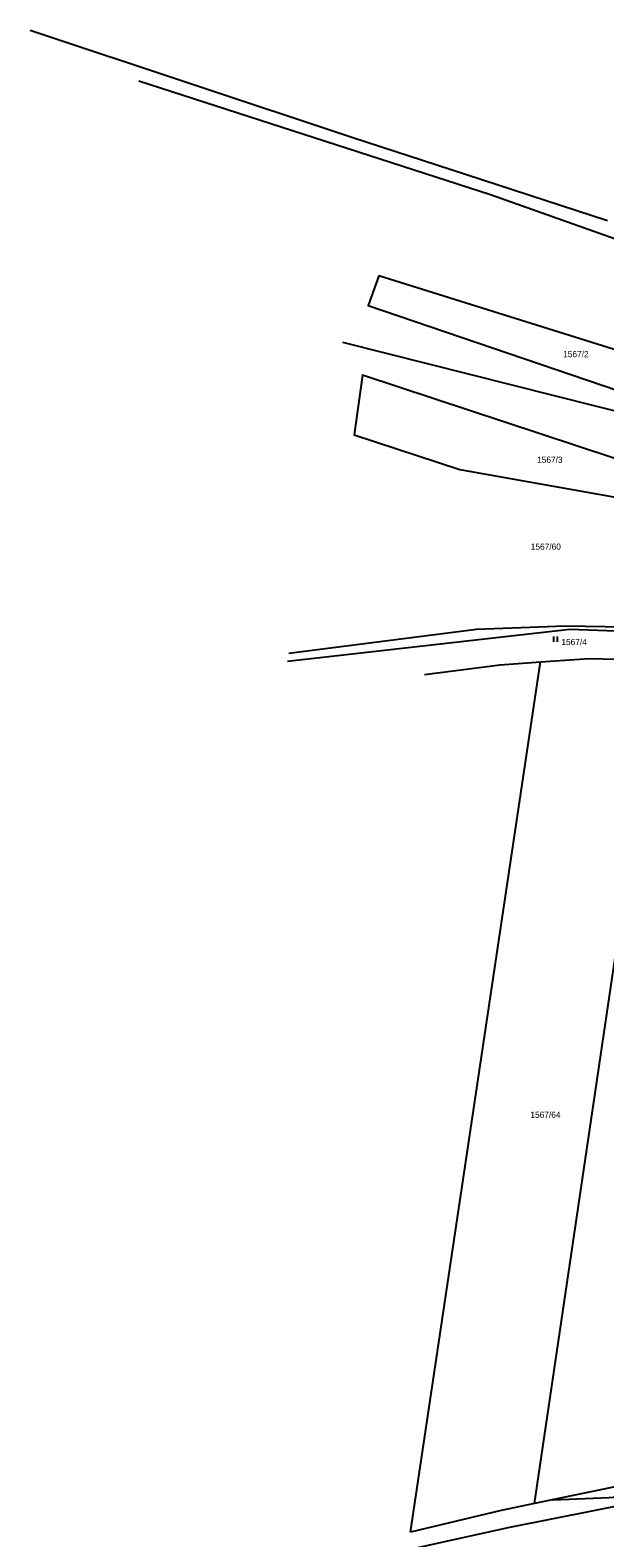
# Model space of a CAD drawing. Extents: x -794765 to -785424, y -1118958 to -1108731.
# Drawn here: x -792933.6 to -792777.2, y -1111162.6 to -1110752.6 of the extents above; entities that cross this region are included whole.
import ezdxf

# ---------------------------------------------------------------- set-up
doc = ezdxf.new("R2010")
doc.units = 0
for name, color, linetype in [('Level 66', 7, 'Continuous'), ('Level 75', 7, 'Continuous'), ('Level 76', 7, 'Continuous'), ('Level 81', 7, 'Continuous')]:
    doc.layers.add(name, color=color, linetype=linetype)

msp = doc.modelspace()

# ---------------------------------------------------------------- linework, layer by layer
at = {"layer": 'Level 66'}
for p, q in [((-792791.06, -1110918.97), (-792791.06, -1110917.47)), ((-792790.06, -1110918.97), (-792790.06, -1110917.47))]:
    msp.add_line(p, q, dxfattribs=at)
at = {"layer": 'Level 75'}
for p, q in [((-792742.62, -1110864.25), (-792848.5, -1110837.5)), ((-792830.1, -1111161.1), (-792794.68, -1110924.39)), ((-792796.36, -1111153.3), (-792762.48, -1110923.96)), ((-792760.81, -1111145.88), (-792796.36, -1111153.3))]:
    msp.add_line(p, q, dxfattribs=at)
for points in [[(-792933.6, -1110752.58), (-792845.82, -1110781.77), (-792819.05, -1110790.46), (-792776.5, -1110804.34)], [(-792904.03, -1110766.38), (-792808.28, -1110797.31), (-792763.33, -1110813.25)], [(-792749.77, -1110847.24), (-792838.67, -1110819.38), (-792841.61, -1110827.49), (-792743.86, -1110860.69)], [(-792736.54, -1110881.62), (-792843.14, -1110846.4), (-792845.39, -1110862.64), (-792816.66, -1110872.06), (-792734.56, -1110886.68)], [(-792723.59, -1110917.87), (-792786.77, -1110915.59), (-792863.59, -1110924.28)], [(-792863.2, -1110922.04), (-792812.09, -1110915.51), (-792788, -1110914.59), (-792722.32, -1110915.7)], [(-792826.24, -1110927.82), (-792805.71, -1110925.15), (-792794.68, -1110924.39)], [(-792794.68, -1110924.39), (-792781.45, -1110923.47), (-792762.48, -1110923.96)], [(-792862.84, -1111174.18), (-792856.89, -1111171.62), (-792803.06, -1111159.69), (-792687.86, -1111136.86)], [(-792796.36, -1111153.3), (-792805.39, -1111155.19), (-792830.1, -1111161.1)]]:
    msp.add_lwpolyline(points, dxfattribs=at)
at = {"layer": 'Level 81'}
msp.add_lwpolyline([(-792791.33, -1111152.25), (-792791.31, -1111152.25), (-792776.02, -1111151.63), (-792753.97, -1111149.8), (-792751.2, -1111149.41), (-792720.45, -1111145.14), (-792706.43, -1111141.93), (-792687.02, -1111139.11), (-792663.57, -1111135.7), (-792621.96, -1111127.34), (-792589.68, -1111119.7), (-792563.31, -1111111.15), (-792562.35, -1111110.21), (-792554.56, -1111102.61), (-792554.32, -1111102.37), (-792544.83, -1111087.26), (-792540.36, -1111077.61)], dxfattribs=at)

# ---------------------------------------------------------------- texts
at = {"layer": 'Level 76'}
for s, p in [('1567/2', (-792788.56, -1110841.53)), ('1567/3', (-792795.65, -1110870.25)), ('1567/60', (-792797.38, -1110893.9)), ('1567/4', (-792789.05, -1110919.82)), ('1567/64', (-792797.48, -1111048.39))]:
    msp.add_text(s, height=1.7, dxfattribs=at).set_placement(p)

doc.saveas('drawing.dxf')
